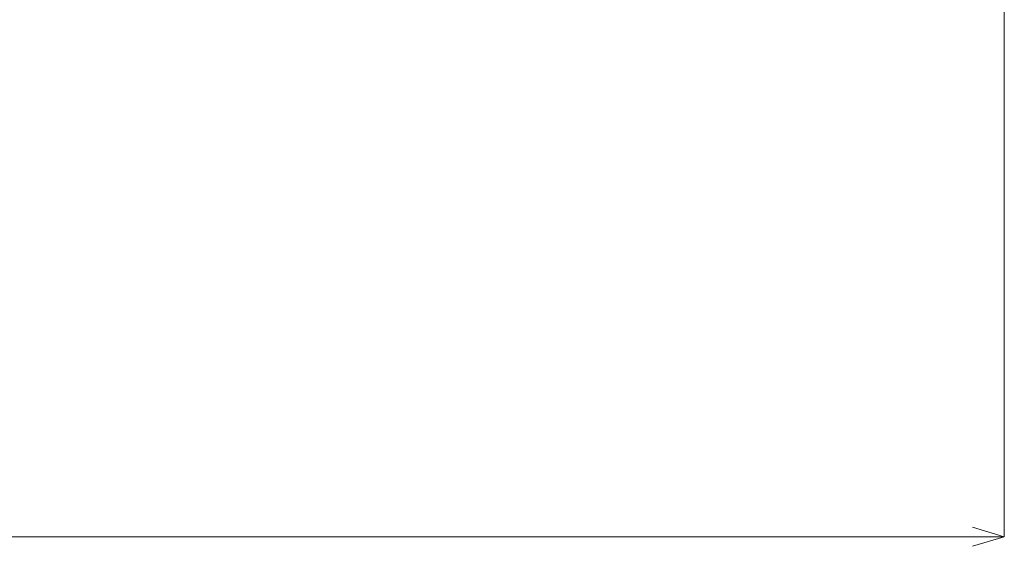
# Model space of a CAD drawing. Header units: millimetres. Extents: x -2233 to 65662, y -50530 to 6847.
# Tile 800 of 802: x 60636 to 65298, y -2545 to -51. Entities that reach past the tile are written whole.
import ezdxf

# ---------------------------------------------------------------- set-up
doc = ezdxf.new("R2010")
doc.units = ezdxf.units.MM
doc.layers.add('COTAS_P', color=1, linetype='Continuous', lineweight=0)
doc.dimstyles.new('R19_100', dxfattribs={"dimtxt": 250, "dimasz": 150, "dimexe": 150, "dimexo": 80, "dimgap": 100, "dimtad": 1, "dimtih": 1, "dimtoh": 1, "dimdsep": 46, "dimcen": 0.09, "dimadec": 0, "dimazin": 0, "dimtfac": 1, "dimtdec": 4, "dimtofl": 0, "dimtmove": 0, "dimatfit": 3, "dimfxl": 1, "dimtolj": 1, "dimtzin": 0, "dimarcsym": 0})

# ---------------------------------------------------------------- blocks, each defined once
blk = doc.blocks.new('DIM_R32_26')
at = {"layer": 'COTAS_P'}
for p, q in [((112.7, 0), (112.7, -2500)), ((65298.1, 0), (65298.1, -2500)), ((112.7, -2500), (262.7, -2455)), ((65298.1, -2500), (65148.1, -2455)), ((112.7, -2500), (65298.1, -2500)), ((112.7, -2500), (262.7, -2545)), ((65298.1, -2500), (65148.1, -2545))]:
    blk.add_line(p, q, dxfattribs=at)
blk.add_text('65185.39 P', height=250, dxfattribs=at).set_placement((32705.4, -2400))

msp = doc.modelspace()

# ---------------------------------------------------------------- dimensions: what is measured, and where the dimension line sits
at = {"layer": 'COTAS_P'}
dim = msp.add_aligned_dim(p1=(112.7, 0), p2=(65298.0949, 0), distance=-2500, text='<> P', dimstyle='R19_100', dxfattribs=at)
dim.commit()
dim.dimension.update_dxf_attribs({"geometry": 'DIM_R32_26', "text_midpoint": (32705.3975, -2500)})

doc.saveas('drawing.dxf')
